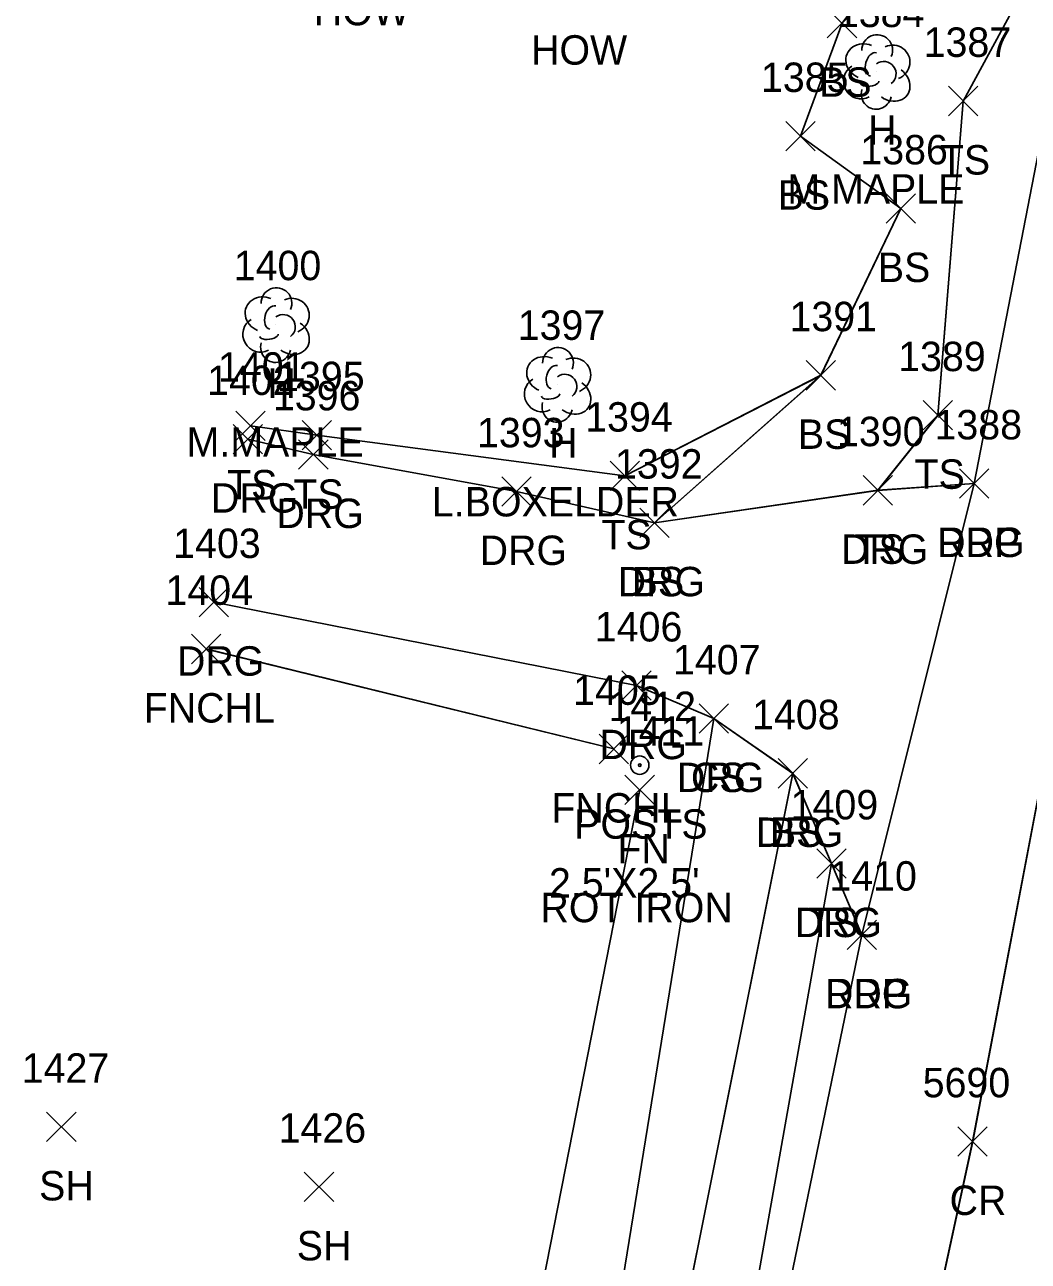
# Model space of a CAD drawing. Extents: x 1554668 to 1563881, y 831386 to 834374.
# Drawn here: x 1561723.2 to 1561791.4, y 833300.9 to 833385 of the extents above; entities that cross this region are included whole.
import ezdxf

# ---------------------------------------------------------------- set-up
doc = ezdxf.new("R2010")
doc.units = 0
for name, color, linetype in [('L_A', 7, 'Continuous'), ('L_C', 7, 'Continuous'), ('L_I', 7, 'Continuous'), ('L_TIC', 7, 'Continuous'), ('LELB', 7, 'Continuous'), ('LFNC', 7, 'Continuous'), ('LPST', 7, 'Continuous'), ('LTD', 7, 'Continuous'), ('P_A', 7, 'Continuous'), ('P_I', 7, 'Continuous'), ('P_TIC', 7, 'Continuous'), ('PET', 7, 'Continuous'), ('PRC', 7, 'Continuous'), ('R_A', 7, 'Continuous'), ('R_I', 7, 'Continuous'), ('R_TIC', 7, 'Continuous'), ('RDG', 7, 'Continuous')]:
    doc.layers.add(name, color=color, linetype=linetype)

msp = doc.modelspace()

# ---------------------------------------------------------------- linework, layer by layer
at = {"layer": 'L_TIC'}
for points in [[(1561777.751, 833384.052), (1561779.751, 833386.052)], [(1561779.751, 833384.052), (1561777.751, 833386.052)], [(1561785.991, 833378.766), (1561787.991, 833380.766)], [(1561787.991, 833378.766), (1561785.991, 833380.766)], [(1561774.931, 833376.381), (1561776.931, 833378.381)], [(1561776.931, 833376.381), (1561774.931, 833378.381)], [(1561781.742, 833371.461), (1561783.742, 833373.461)], [(1561783.742, 833371.461), (1561781.742, 833373.461)], [(1561776.307, 833360.12), (1561778.307, 833362.12)], [(1561778.307, 833360.12), (1561776.307, 833362.12)], [(1561784.269, 833357.405), (1561786.269, 833359.405)], [(1561786.269, 833357.405), (1561784.269, 833359.405)], [(1561737.536, 833356.687), (1561739.536, 833358.687)], [(1561739.536, 833356.687), (1561737.536, 833358.687)], [(1561742.041, 833356.046), (1561744.041, 833358.046)], [(1561744.041, 833356.046), (1561742.041, 833358.046)], [(1561762.983, 833353.294), (1561764.983, 833355.294)], [(1561764.983, 833353.294), (1561762.983, 833355.294)], [(1561780.19, 833352.304), (1561782.19, 833354.304)], [(1561782.19, 833352.304), (1561780.19, 833354.304)], [(1561765.008, 833350.1), (1561767.008, 833352.1)], [(1561767.008, 833350.1), (1561765.008, 833352.1)], [(1561734.531, 833341.517), (1561736.531, 833343.517)], [(1561736.531, 833341.517), (1561734.531, 833343.517)], [(1561769.035, 833336.792), (1561771.035, 833338.792)], [(1561771.035, 833336.792), (1561769.035, 833338.792)], [(1561762.243, 833334.721), (1561764.243, 833336.721)], [(1561764.243, 833334.721), (1561762.243, 833336.721)], [(1561774.408, 833333.063), (1561776.408, 833335.063)], [(1561776.408, 833333.063), (1561774.408, 833335.063)], [(1561763.996, 833331.944), (1561765.996, 833333.944)], [(1561765.996, 833331.944), (1561763.996, 833333.944)], [(1561777.039, 833326.932), (1561779.039, 833328.932)], [(1561779.039, 833326.932), (1561777.039, 833328.932)], [(1561724.681, 833309.033), (1561726.681, 833311.033)], [(1561726.681, 833309.033), (1561724.681, 833311.033)], [(1561742.196, 833304.959), (1561744.196, 833306.959)], [(1561744.196, 833304.959), (1561742.196, 833306.959)]]:
    msp.add_lwpolyline(points, dxfattribs=at)
at = {"layer": 'LELB'}
for points in [[(1561817.414, 833499.277), (1561807.542, 833475.445), (1561801.261, 833436.143), (1561793.138, 833391.123), (1561786.991, 833379.766), (1561785.269, 833358.405), (1561781.19, 833353.304)], [(1561817.414, 833499.273), (1561807.541, 833475.44), (1561801.262, 833436.138), (1561793.141, 833391.122), (1561786.989, 833379.757), (1561785.267, 833358.396), (1561781.19, 833353.299)], [(1561817.414, 833499.273), (1561807.541, 833475.44), (1561801.262, 833436.138), (1561793.141, 833391.122), (1561786.989, 833379.757), (1561785.267, 833358.396), (1561781.19, 833353.299)], [(1561817.414, 833499.273), (1561807.541, 833475.44), (1561801.262, 833436.138), (1561793.141, 833391.122), (1561786.989, 833379.757), (1561785.267, 833358.396), (1561781.19, 833353.299)], [(1561786.83, 833395.984), (1561778.754, 833385.051), (1561775.933, 833377.379), (1561782.74, 833372.453), (1561777.307, 833361.113), (1561766.007, 833351.093)], [(1561786.83, 833395.984), (1561778.754, 833385.051), (1561775.933, 833377.379), (1561782.74, 833372.453), (1561777.307, 833361.113), (1561766.007, 833351.093)], [(1561786.83, 833395.984), (1561778.754, 833385.051), (1561775.933, 833377.379), (1561782.74, 833372.453), (1561777.307, 833361.113), (1561766.007, 833351.093)], [(1561786.832, 833395.991), (1561778.751, 833385.052), (1561775.931, 833377.381), (1561782.742, 833372.461), (1561777.307, 833361.12), (1561766.008, 833351.1)], [(1561763.983, 833354.294), (1561777.307, 833361.12)], [(1561763.984, 833354.291), (1561777.307, 833361.113)], [(1561763.984, 833354.291), (1561777.307, 833361.113)], [(1561763.984, 833354.291), (1561777.307, 833361.113)], [(1561763.984, 833354.291), (1561743.043, 833357.043), (1561738.536, 833357.689)], [(1561763.984, 833354.291), (1561743.043, 833357.043), (1561738.536, 833357.689)], [(1561763.984, 833354.291), (1561743.043, 833357.043), (1561738.536, 833357.689)], [(1561763.983, 833354.294), (1561743.041, 833357.046), (1561738.536, 833357.687)], [(1561770.035, 833337.792), (1561763.203, 833295.607), (1561757.589, 833273.084)], [(1561770.035, 833337.789), (1561763.203, 833295.609), (1561757.59, 833273.089)], [(1561770.035, 833337.789), (1561763.203, 833295.609), (1561757.59, 833273.089)], [(1561770.035, 833337.789), (1561763.203, 833295.609), (1561757.59, 833273.089)], [(1561775.408, 833334.066), (1561767.57, 833294.954), (1561763.719, 833271.789), (1561760.521, 833264.814), (1561755.017, 833232.947), (1561749.535, 833210.444), (1561742.76, 833177.227), (1561741.884, 833155.063), (1561737.992, 833141.16)], [(1561775.408, 833334.066), (1561767.57, 833294.954), (1561763.719, 833271.789), (1561760.521, 833264.814), (1561755.017, 833232.947), (1561749.535, 833210.444), (1561742.76, 833177.227), (1561741.884, 833155.063), (1561737.992, 833141.16)], [(1561775.408, 833334.066), (1561767.57, 833294.954), (1561763.719, 833271.789), (1561760.521, 833264.814), (1561755.017, 833232.947), (1561749.535, 833210.444), (1561742.76, 833177.227), (1561741.884, 833155.063), (1561737.992, 833141.16)], [(1561775.408, 833334.063), (1561767.571, 833294.953), (1561763.719, 833271.788), (1561760.521, 833264.815), (1561755.018, 833232.951), (1561749.535, 833210.442), (1561742.76, 833177.225), (1561741.884, 833155.061), (1561737.992, 833141.157)], [(1561778.039, 833327.932), (1561772.051, 833294.206), (1561766.887, 833271.209), (1561765.151, 833262.661), (1561758.392, 833232.822), (1561752.146, 833209.695), (1561746.841, 833176.235), (1561747.13, 833155.359), (1561743.927, 833139.533), (1561739.44, 833133.157), (1561744.939, 833126.663), (1561744.35, 833118.103), (1561739.843, 833101.573), (1561734.998, 833064.891), (1561730.679, 833041.551)], [(1561778.039, 833327.929), (1561772.052, 833294.207), (1561766.887, 833271.209), (1561765.151, 833262.665), (1561758.392, 833232.822), (1561752.146, 833209.697), (1561746.842, 833176.239), (1561747.13, 833155.358), (1561743.928, 833139.537), (1561739.44, 833133.16), (1561744.938, 833126.662), (1561744.352, 833118.106), (1561739.845, 833101.571), (1561734.998, 833064.894), (1561730.679, 833041.546)], [(1561778.039, 833327.929), (1561772.052, 833294.207), (1561766.887, 833271.209), (1561765.151, 833262.665), (1561758.392, 833232.822), (1561752.146, 833209.697), (1561746.842, 833176.239), (1561747.13, 833155.358), (1561743.928, 833139.537), (1561739.44, 833133.16), (1561744.938, 833126.662), (1561744.352, 833118.106), (1561739.845, 833101.571), (1561734.998, 833064.894), (1561730.679, 833041.546)], [(1561778.039, 833327.929), (1561772.052, 833294.207), (1561766.887, 833271.209), (1561765.151, 833262.665), (1561758.392, 833232.822), (1561752.146, 833209.697), (1561746.842, 833176.239), (1561747.13, 833155.358), (1561743.928, 833139.537), (1561739.44, 833133.16), (1561744.938, 833126.662), (1561744.352, 833118.106), (1561739.845, 833101.571), (1561734.998, 833064.894), (1561730.679, 833041.546)]]:
    msp.add_lwpolyline(points, dxfattribs=at)
at = {"layer": 'LFNC'}
for points in [[(1561735.531, 833342.517), (1561763.243, 833335.721)], [(1561735.532, 833342.516), (1561763.244, 833335.723)], [(1561735.532, 833342.516), (1561763.244, 833335.723)], [(1561735.532, 833342.516), (1561763.244, 833335.723)], [(1561764.996, 833332.946), (1561754.351, 833278.746)], [(1561764.996, 833332.946), (1561754.351, 833278.746)], [(1561764.996, 833332.946), (1561754.351, 833278.746)], [(1561764.996, 833332.944), (1561754.351, 833278.748)]]:
    msp.add_lwpolyline(points, dxfattribs=at)
at = {"layer": 'LPST'}
for radius in [0.625, 0.0833]:
    msp.add_circle((1561765.002, 833334.62), radius, dxfattribs=at)
at = {"layer": 'LTD'}
for p, q in [((1561781.094, 833381.791), (1561781.094, 833381.791)), ((1561781.094, 833381.791), (1561781.094, 833381.791)), ((1561740.259, 833364.587), (1561740.259, 833364.587)), ((1561740.259, 833364.587), (1561740.259, 833364.587)), ((1561759.398, 833360.528), (1561759.398, 833360.528)), ((1561759.398, 833360.528), (1561759.398, 833360.528))]:
    msp.add_line(p, q, dxfattribs=at)
for centre in [(1561781.141, 833383.225), (1561740.306, 833366.021), (1561759.445, 833361.962)]:
    msp.add_arc(centre, 1.047, 335.52715, 180.95627, dxfattribs=at)
for centre, major_axis, ratio, start_param, end_param in [((1561780.302, 833382.458), (1.21, -0.512), 0.895232, 1.570796, 4.712389), ((1561782.136, 833382.375), (-1.141, -0.483), 0.949671, 1.570796, 4.712389), ((1561780.886, 833382.25), (-0.208, -0.792), 0.645439, 3.141593, 6.283185), ((1561780.011, 833381.083), (0.584, -1.042), 0.959034, 3.141593, 6.283185), ((1561781.594, 833381.625), (-0.5, 0.667), 0.989748, 3.141593, 6.283185), ((1561782.094, 833380.958), (-1.09, 0.792), 0.841452, 1.570796, 4.712389), ((1561780.636, 833381.041), (-0.625, -0.083), 0.423636, 0, 3.141593), ((1561781.094, 833380.291), (0.265, 1.061), 0.942809, 1.570796, 4.712389), ((1561739.468, 833365.253), (1.21, -0.512), 0.895232, 1.570796, 4.712389), ((1561740.051, 833365.045), (-0.208, -0.792), 0.645439, 3.141593, 6.283185), ((1561741.301, 833365.17), (-1.141, -0.483), 0.949671, 1.570796, 4.712389), ((1561740.759, 833364.42), (-0.5, 0.667), 0.989748, 3.141593, 6.283185), ((1561739.176, 833363.878), (0.584, -1.042), 0.959034, 3.141593, 6.283185), ((1561741.259, 833363.754), (-1.09, 0.792), 0.841452, 1.570796, 4.712389), ((1561740.26, 833363.087), (0.265, 1.061), 0.942809, 1.570796, 4.712389), ((1561739.801, 833363.837), (-0.625, -0.083), 0.423636, 0, 3.141593), ((1561758.607, 833361.194), (1.21, -0.512), 0.895232, 1.570796, 4.712389), ((1561760.44, 833361.111), (-1.141, -0.483), 0.949671, 1.570796, 4.712389), ((1561759.19, 833360.986), (-0.208, -0.792), 0.645439, 3.141593, 6.283185), ((1561758.315, 833359.819), (0.584, -1.042), 0.959034, 3.141593, 6.283185), ((1561759.898, 833360.361), (-0.5, 0.667), 0.989748, 3.141593, 6.283185), ((1561760.398, 833359.695), (-1.09, 0.792), 0.841452, 1.570796, 4.712389), ((1561759.399, 833359.028), (0.265, 1.061), 0.942809, 1.570796, 4.712389), ((1561758.94, 833359.778), (-0.625, -0.083), 0.423636, 0, 3.141593)]:
    msp.add_ellipse(centre, major_axis=major_axis, ratio=ratio, start_param=start_param, end_param=end_param, dxfattribs=at)
at = {"layer": 'P_TIC'}
for points in [[(1561786.73, 833352.765), (1561788.73, 833354.765)], [(1561788.73, 833352.765), (1561786.73, 833354.765)], [(1561779.101, 833322.092), (1561781.101, 833324.092)], [(1561781.101, 833322.092), (1561779.101, 833324.092)], [(1561786.627, 833308.043), (1561788.627, 833310.043)], [(1561788.627, 833308.043), (1561786.627, 833310.043)]]:
    msp.add_lwpolyline(points, dxfattribs=at)
at = {"layer": 'PET'}
for points in [[(1561794.153, 833386.847), (1561787.73, 833353.765), (1561780.101, 833323.092), (1561773.948, 833293.345), (1561769.473, 833270.793), (1561767.205, 833260.262), (1561761.663, 833232.621), (1561756.047, 833208.855), (1561751.508, 833175.557)], [(1561794.155, 833386.844), (1561787.73, 833353.76), (1561780.101, 833323.09), (1561773.949, 833293.347), (1561769.473, 833270.791), (1561767.205, 833260.264), (1561761.664, 833232.622), (1561756.046, 833208.853), (1561751.508, 833175.556)], [(1561794.155, 833386.844), (1561787.73, 833353.76), (1561780.101, 833323.09), (1561773.949, 833293.347), (1561769.473, 833270.791), (1561767.205, 833260.264), (1561761.664, 833232.622), (1561756.046, 833208.853), (1561751.508, 833175.556)], [(1561794.155, 833386.844), (1561787.73, 833353.76), (1561780.101, 833323.09), (1561773.949, 833293.347), (1561769.473, 833270.791), (1561767.205, 833260.264), (1561761.664, 833232.622), (1561756.046, 833208.853), (1561751.508, 833175.556)]]:
    msp.add_lwpolyline(points, dxfattribs=at)
at = {"layer": 'PRC'}
for points in [[(1562300.293, 833002.635), (1562265.056, 833007.76), (1562229.752, 833015.899), (1562188.56, 833027.158), (1562163.867, 833032.834), (1562128.368, 833039.745), (1562080.008, 833048.853), (1562037.166, 833057.37), (1561989.079, 833066.767), (1561944.749, 833075.337), (1561893.656, 833085.488), (1561855.803, 833092.68), (1561805.738, 833106.779), (1561782.445, 833121.396), (1561772.46, 833130.936), (1561764.816, 833144.509), (1561760.941, 833173.068), (1561763.812, 833193.359), (1561770.109, 833225.658), (1561775.835, 833254.581), (1561787.627, 833309.043), (1561795.14, 833348.536), (1561800.21, 833371.538), (1561806.437, 833405.192)], [(1562300.297, 833002.634), (1562265.06, 833007.759), (1562229.751, 833015.899), (1562188.563, 833027.157), (1562163.87, 833032.838), (1562128.369, 833039.745), (1562080.013, 833048.851), (1562037.119, 833057.379), (1561989.031, 833066.776), (1561944.699, 833075.346), (1561893.607, 833085.494), (1561855.757, 833092.686), (1561805.685, 833106.789), (1561782.448, 833121.397), (1561772.461, 833130.936), (1561764.814, 833144.506), (1561760.941, 833173.07), (1561763.813, 833193.362), (1561770.108, 833225.654), (1561775.838, 833254.58), (1561787.632, 833309.041), (1561795.141, 833348.53), (1561800.212, 833371.537), (1561806.439, 833405.19)], [(1562300.297, 833002.634), (1562265.06, 833007.759), (1562229.751, 833015.899), (1562188.563, 833027.157), (1562163.87, 833032.838), (1562128.369, 833039.745), (1562080.013, 833048.851), (1562037.119, 833057.379), (1561989.031, 833066.776), (1561944.699, 833075.346), (1561893.607, 833085.494), (1561855.757, 833092.686), (1561805.685, 833106.789), (1561782.448, 833121.397), (1561772.461, 833130.936), (1561764.814, 833144.506), (1561760.941, 833173.07), (1561763.813, 833193.362), (1561770.108, 833225.654), (1561775.838, 833254.58), (1561787.632, 833309.041), (1561795.141, 833348.53), (1561800.212, 833371.537), (1561806.439, 833405.19)], [(1562300.297, 833002.634), (1562265.06, 833007.759), (1562229.751, 833015.899), (1562188.563, 833027.157), (1562163.87, 833032.838), (1562128.369, 833039.745), (1562080.013, 833048.851), (1562037.119, 833057.379), (1561989.031, 833066.776), (1561944.699, 833075.346), (1561893.607, 833085.494), (1561855.757, 833092.686), (1561805.685, 833106.789), (1561782.448, 833121.397), (1561772.461, 833130.936), (1561764.814, 833144.506), (1561760.941, 833173.07), (1561763.813, 833193.362), (1561770.108, 833225.654), (1561775.838, 833254.58), (1561787.632, 833309.041), (1561795.141, 833348.53), (1561800.212, 833371.537), (1561806.439, 833405.19)]]:
    msp.add_lwpolyline(points, dxfattribs=at)
at = {"layer": 'R_TIC'}
for points in [[(1561737.359, 833355.784), (1561739.359, 833357.784)], [(1561739.359, 833355.784), (1561737.359, 833357.784)], [(1561741.809, 833354.739), (1561743.809, 833356.739)], [(1561743.809, 833354.739), (1561741.809, 833356.739)], [(1561755.629, 833352.227), (1561757.629, 833354.227)], [(1561757.629, 833352.227), (1561755.629, 833354.227)], [(1561780.19, 833352.304), (1561782.19, 833354.304)], [(1561782.19, 833352.304), (1561780.19, 833354.304)], [(1561786.73, 833352.765), (1561788.73, 833354.765)], [(1561788.73, 833352.765), (1561786.73, 833354.765)], [(1561765.008, 833350.1), (1561767.008, 833352.1)], [(1561767.008, 833350.1), (1561765.008, 833352.1)], [(1561735.054, 833344.703), (1561737.054, 833346.703)], [(1561737.054, 833344.703), (1561735.054, 833346.703)], [(1561763.772, 833339.028), (1561765.772, 833341.028)], [(1561765.772, 833339.028), (1561763.772, 833341.028)], [(1561769.035, 833336.792), (1561771.035, 833338.792)], [(1561771.035, 833336.792), (1561769.035, 833338.792)], [(1561774.408, 833333.063), (1561776.408, 833335.063)], [(1561776.408, 833333.063), (1561774.408, 833335.063)], [(1561777.039, 833326.932), (1561779.039, 833328.932)], [(1561779.039, 833326.932), (1561777.039, 833328.932)], [(1561779.101, 833322.092), (1561781.101, 833324.092)], [(1561781.101, 833322.092), (1561779.101, 833324.092)]]:
    msp.add_lwpolyline(points, dxfattribs=at)
at = {"layer": 'RDG'}
for points in [[(1561787.73, 833353.76), (1561781.19, 833353.299), (1561766.007, 833351.093), (1561756.627, 833353.219), (1561742.807, 833355.732), (1561738.359, 833356.787)], [(1561787.73, 833353.76), (1561781.19, 833353.299), (1561766.007, 833351.093), (1561756.627, 833353.219), (1561742.807, 833355.732), (1561738.359, 833356.787)], [(1561787.73, 833353.76), (1561781.19, 833353.299), (1561766.007, 833351.093), (1561756.627, 833353.219), (1561742.807, 833355.732), (1561738.359, 833356.787)], [(1561787.73, 833353.765), (1561781.19, 833353.304), (1561766.008, 833351.1), (1561756.629, 833353.227), (1561742.809, 833355.739), (1561738.359, 833356.784)], [(1561736.054, 833345.703), (1561764.772, 833340.028), (1561770.035, 833337.792), (1561775.408, 833334.063), (1561778.039, 833327.932), (1561780.101, 833323.092)], [(1561736.054, 833345.702), (1561764.772, 833340.028), (1561770.035, 833337.789), (1561775.408, 833334.066), (1561778.039, 833327.929), (1561780.101, 833323.09)], [(1561736.054, 833345.702), (1561764.772, 833340.028), (1561770.035, 833337.789), (1561775.408, 833334.066), (1561778.039, 833327.929), (1561780.101, 833323.09)], [(1561736.054, 833345.702), (1561764.772, 833340.028), (1561770.035, 833337.789), (1561775.408, 833334.066), (1561778.039, 833327.929), (1561780.101, 833323.09)]]:
    msp.add_lwpolyline(points, dxfattribs=at)

# ---------------------------------------------------------------- texts
at = {"layer": 'L_A'}
for s, p in [('HOW', (1561742.843, 833384.914)), ('HOW', (1561757.61, 833382.239)), ('HOW', (1561757.61, 833382.239)), ('BS', (1561777.192, 833380.052)), ('H', (1561780.527, 833376.791)), ('TS', (1561785.4, 833374.766)), ('BS', (1561774.372, 833372.381)), ('BS', (1561781.183, 833367.461)), ('H', (1561739.692, 833359.587)), ('H', (1561758.831, 833355.528)), ('BS', (1561775.748, 833356.12)), ('TS', (1561783.678, 833353.405)), ('TS', (1561736.945, 833352.687)), ('TS', (1561741.45, 833352.046)), ('TS', (1561762.392, 833349.294)), ('TS', (1561779.599, 833348.304)), ('BS', (1561764.449, 833346.1)), ('FNCHL', (1561731.279, 833337.517)), ('CS', (1561768.476, 833332.792)), ('FNCHL', (1561758.991, 833330.721)), ('POSTS', (1561760.545, 833329.62)), ('BS', (1561773.849, 833329.063)), ('FN', (1561763.476, 833327.944)), ('TS', (1561776.449, 833322.932)), ('SH', (1561724.169, 833305.033)), ('SH', (1561741.684, 833300.959))]:
    msp.add_text(s, height=2, dxfattribs=at).set_placement(p)
at = {"layer": 'L_C'}
for s, p in [('M.MAPLE', (1561775.031, 833372.791)), ('M.MAPLE', (1561734.196, 833355.587)), ('L.BOXELDER', (1561750.871, 833351.528)), ("2.5'X2.5'", (1561758.828, 833325.62)), ('ROT IRON', (1561758.248, 833323.944))]:
    msp.add_text(s, height=2, dxfattribs=at).set_placement(p)
at = {"layer": 'L_I'}
for s, p in [('1384', (1561778.401, 833384.791)), ('1387', (1561784.298, 833382.766)), ('1385', (1561773.238, 833380.381)), ('1386', (1561779.994, 833375.461)), ('1400', (1561737.401, 833367.587)), ('1391', (1561775.181, 833364.12)), ('1397', (1561756.705, 833363.528)), ('1389', (1561782.568, 833361.405)), ('1401', (1561736.331, 833360.687)), ('1395', (1561740.348, 833360.046)), ('1394', (1561761.29, 833357.294)), ('1390', (1561778.41, 833356.304)), ('1392', (1561763.316, 833354.1)), ('1404', (1561732.76, 833345.517)), ('1407', (1561767.263, 833340.792)), ('1405', (1561760.472, 833338.721)), ('1412', (1561762.876, 833337.62)), ('1408', (1561772.636, 833337.063)), ('1411', (1561763.436, 833335.944)), ('1409', (1561775.26, 833330.932)), ('1427', (1561722.988, 833313.033)), ('1426', (1561740.448, 833308.959))]:
    msp.add_text(s, height=2, dxfattribs=at).set_placement(p)
at = {"layer": 'P_A'}
for s, p in [('RDP', (1561785.218, 833348.765)), ('RDP', (1561777.59, 833318.092)), ('CR', (1561786.061, 833304.043))]:
    msp.add_text(s, height=2, dxfattribs=at).set_placement(p)
at = {"layer": 'P_I'}
for s, p in [('1388', (1561785.037, 833356.765)), ('1410', (1561777.889, 833326.092)), ('5690', (1561784.234, 833312.043))]:
    msp.add_text(s, height=2, dxfattribs=at).set_placement(p)
at = {"layer": 'R_A'}
for p in [(1561735.847, 833351.784), (1561740.297, 833350.739), (1561785.218, 833348.765), (1561754.117, 833348.227), (1561778.678, 833348.304), (1561763.497, 833346.1), (1561733.542, 833340.703), (1561762.26, 833335.028), (1561767.523, 833332.792), (1561772.896, 833329.063), (1561775.527, 833322.932), (1561777.59, 833318.092)]:
    msp.add_text('DRG', height=2, dxfattribs=at).set_placement(p)
at = {"layer": 'R_I'}
for s, p in [('1402', (1561735.588, 833359.784)), ('1396', (1561740.061, 833358.739)), ('1393', (1561753.936, 833356.227)), ('1390', (1561778.41, 833356.304)), ('1388', (1561785.037, 833356.765)), ('1392', (1561763.316, 833354.1)), ('1403', (1561733.282, 833348.703)), ('1406', (1561761.945, 833343.028)), ('1407', (1561767.263, 833340.792)), ('1408', (1561772.636, 833337.063)), ('1409', (1561775.26, 833330.932)), ('1410', (1561777.889, 833326.092))]:
    msp.add_text(s, height=2, dxfattribs=at).set_placement(p)

doc.saveas('drawing.dxf')
